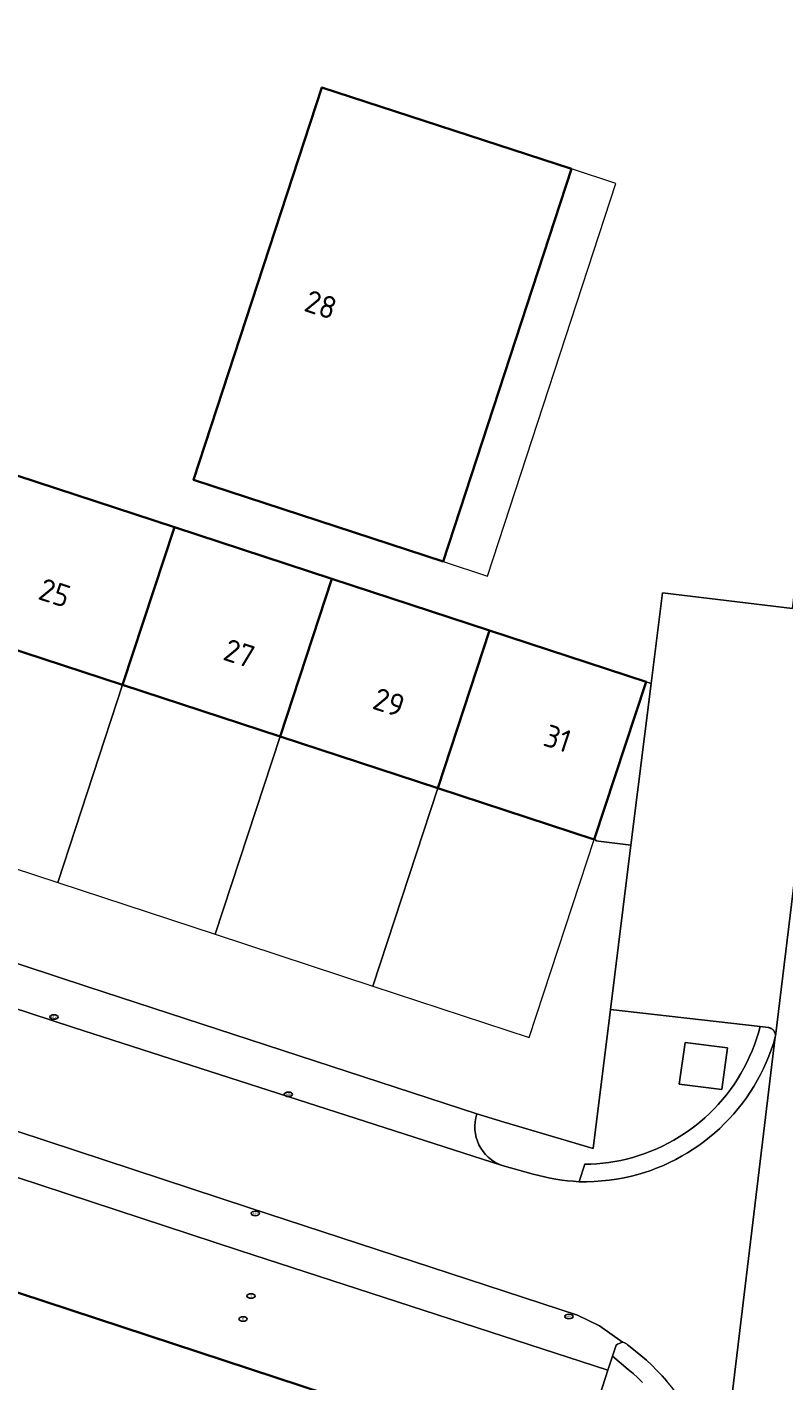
# Model space of a CAD drawing. Header units: metres. Extents: x 149984 to 156489, y 469398 to 478068.
# Tile 791 of 854: x 154912 to 154958, y 473585 to 473667. Entities that reach past the tile are written whole.
import ezdxf
from ezdxf.enums import TextEntityAlignment as Align

# ---------------------------------------------------------------- set-up
doc = ezdxf.new("R2010")
doc.units = ezdxf.units.M
doc.header["$LTSCALE"] = 0.75
for name, color, linetype, lineweight in [('B-WE-IE-MEUBILAIR-S', 252, 'Continuous', 25), ('B-WE-OG-BEBOUWING-GV', 6, 'Continuous', 35), ('B-WE-OG-BEBOUWING-T18', 1, 'Continuous', 18), ('B-WE-OG-BEBOUWING_LUIFEL-GV', 6, 'Continuous', 18), ('B-WE-OG-TERREIN_BEGROEID-GV', 252, 'Continuous', 18), ('B-WE-OG-TERREIN_ERF-GV', 252, 'Continuous', 18), ('B-WE-VH-OPENVERHARDING_BETONSTRAATSTEEN-GV', 252, 'Continuous', 18)]:
    doc.layers.add(name, color=color, linetype=linetype, lineweight=lineweight)
doc.styles.add('NLCS-ISO', font='NLCS-ISO.ttf')
doc.styles.add('NLCS-ISO-M750-T18', font='NLCS-ISO.ttf', dxfattribs={"height": 1.35})

# ---------------------------------------------------------------- blocks, each defined once
blk = doc.blocks.new('SIE-MEUBILAIR_PUT_KOLK-SO')
blk.add_ellipse((0, 0), major_axis=(1.25, 0), ratio=0.54)
at = {"style": 'NLCS-ISO'}
blk.add_text('klk', height=0.75, dxfattribs=at).set_placement((0.03, 0), align=Align.MIDDLE_CENTER)
blk = doc.blocks.new('SIE-MEUBILAIR_PUT_RIOOLPUT-SO')
blk.add_ellipse((0, 0), major_axis=(1.25, 0), ratio=0.54)
at = {"style": 'NLCS-ISO'}
blk.add_text('ri', height=0.75, dxfattribs=at).set_placement((-0.04, 0.07), align=Align.MIDDLE_CENTER)

msp = doc.modelspace()

# ---------------------------------------------------------------- linework, layer by layer
at = {"layer": 'B-WE-OG-BEBOUWING-GV', "flags": 128}
for points in [[(154937.297, 473634.588), (154945.027, 473658.227), (154930.002, 473663.14), (154922.272, 473639.501)], [(154917.997, 473627.154), (154921.121, 473636.659), (154911.629, 473639.774), (154908.515, 473630.298), (154908.416, 473630.293)], [(154930.603, 473633.548), (154921.121, 473636.659), (154917.997, 473627.154), (154927.481, 473624.046)], [(154940.096, 473630.433), (154930.603, 473633.548), (154927.481, 473624.046), (154936.974, 473620.936)], [(154946.401, 473617.847), (154949.521, 473627.34), (154940.096, 473630.433), (154936.974, 473620.936)], [(154862.526, 473570.289), (154855.886, 473550.099), (154854.507, 473545.905), (154851.374, 473536.378), (154851.674, 473536.279), (154871.419, 473529.787), (154871.802, 473529.661), (154874.274, 473528.848), (154874.431, 473528.796), (154874.438, 473528.794), (154874.575, 473528.749), (154878.847, 473527.344), (154881.89, 473536.597), (154882.032, 473536.55), (154882.247, 473536.479), (154925.296, 473522.323), (154925.879, 473524.097), (154944.196, 473579.862), (154900.965, 473594.079), (154890.162, 473561.255), (154885.454, 473562.785), (154862.722, 473570.227)]]:
    msp.add_lwpolyline(points, close=True, dxfattribs=at)
at = {"layer": 'B-WE-OG-BEBOUWING_LUIFEL-GV', "flags": 128}
for points in [[(154945.027, 473658.227), (154937.297, 473634.588), (154939.973, 473633.713), (154947.703, 473657.352)], [(154917.997, 473627.154), (154908.504, 473630.264), (154904.598, 473618.378), (154914.087, 473615.259)], [(154927.481, 473624.046), (154917.997, 473627.154), (154914.087, 473615.259), (154923.57, 473612.143)], [(154936.974, 473620.936), (154927.481, 473624.046), (154923.57, 473612.143), (154933.058, 473609.024)], [(154936.974, 473620.936), (154933.058, 473609.024), (154942.483, 473605.927), (154946.401, 473617.847)]]:
    msp.add_lwpolyline(points, close=True, dxfattribs=at)
at = {"layer": 'B-WE-OG-TERREIN_BEGROEID-GV', "flags": 128}
msp.add_lwpolyline([(154951.522, 473603.11), (154954.076, 473602.798), (154954.433, 473605.295), (154951.868, 473605.615)], close=True, dxfattribs=at)
msp.add_lwpolyline([(154949.302, 473585.157), (154949.026, 473585.424), (154948.741, 473585.682), (154948.447, 473585.929), (154947.499, 473586.735), (154947.212, 473585.891), (154944.222, 473576.565)], dxfattribs=at)
at = {"layer": 'B-WE-OG-TERREIN_ERF-GV', "flags": 128}
for points in [[(154909.355, 473698.749), (154896.698, 473659.203), (154906.332, 473656.068), (154903.749, 473648.195), (154902.02, 473642.927), (154911.629, 473639.774), (154921.121, 473636.659), (154930.603, 473633.548), (154940.096, 473630.433), (154949.521, 473627.34), (154949.827, 473627.236), (154950.511, 473632.709), (154958.336, 473631.758), (154959.11, 473638.123), (154960.543, 473650.337), (154961.708, 473660.251), (154959.106, 473660.577), (154960.564, 473672.6)], [(154882.837, 473619.866), (154915.905, 473608.98), (154939.337, 473601.329), (154940.98, 473600.836), (154946.326, 473599.232), (154947.373, 473607.609), (154948.612, 473617.516), (154946.5, 473617.768), (154946.51, 473617.799), (154946.401, 473617.847), (154936.974, 473620.936), (154927.481, 473624.046), (154917.997, 473627.154), (154908.416, 473630.293)], [(154944.222, 473576.565), (154947.212, 473585.891), (154925.04, 473593.099), (154896.686, 473602.422)], [(154900.965, 473594.079), (154944.196, 473579.862), (154925.879, 473524.097), (154925.296, 473522.323), (154882.247, 473536.479), (154882.032, 473536.55), (154881.89, 473536.597), (154878.847, 473527.344), (154874.575, 473528.749), (154872.656, 473522.649), (154877.476, 473521.052), (154877.524, 473521.171), (154921.342, 473506.838), (154921.721, 473507.938), (154922.341, 473507.784), (154922.408, 473507.981), (154922.616, 473508.219), (154922.965, 473508.248), (154930.911, 473505.671), (154932.385, 473510.247), (154936.967, 473508.744), (154941.769, 473523.475), (154942.202, 473524.673)]]:
    msp.add_lwpolyline(points, dxfattribs=at)
msp.add_lwpolyline([(154937.297, 473634.588), (154922.272, 473639.501), (154930.002, 473663.14), (154945.027, 473658.227)], close=True, dxfattribs=at)
at = {"layer": 'B-WE-VH-OPENVERHARDING_BETONSTRAATSTEEN-GV', "flags": 128}
for points in [[(154965.405, 473672.515), (154963.818, 473659.563), (154962.779, 473650.854), (154961.072, 473636.968), (154960.466, 473631.895), (154959.525, 473624.181), (154957.311, 473606.015), (154957.304, 473605.958), (154953.818, 473577.099)], [(154942.724, 473597.699), (154940.854, 473598.217), (154915.031, 473606.519), (154881.972, 473617.373), (154828.809, 473634.895), (154766.631, 473655.215)], [(154766.631, 473655.215), (154828.809, 473634.895), (154881.972, 473617.373), (154915.031, 473606.519), (154940.854, 473598.217)], [(154948.101, 473587.575), (154946.719, 473588.558), (154945.385, 473589.199), (154925.638, 473595.67), (154897.643, 473604.887), (154872.103, 473613.259), (154827.576, 473627.884), (154790.879, 473639.915)], [(154790.879, 473639.915), (154827.576, 473627.884), (154872.103, 473613.259), (154897.643, 473604.887), (154925.638, 473595.67), (154945.385, 473589.199), (154946.719, 473588.558), (154948.101, 473587.575)], [(154939.337, 473601.329), (154915.905, 473608.98), (154882.837, 473619.866), (154863.29, 473626.246), (154863.459, 473626.769), (154841.564, 473634.013)], [(154958.336, 473631.758), (154950.511, 473632.709), (154949.827, 473627.236), (154948.612, 473617.516), (154947.373, 473607.609), (154956.389, 473606.582), (154956.868, 473606.527), (154956.885, 473606.525), (154956.902, 473606.522), (154956.918, 473606.519), (154956.935, 473606.515), (154956.951, 473606.511), (154956.967, 473606.506), (154956.983, 473606.501), (154956.999, 473606.495), (154957.015, 473606.488), (154957.03, 473606.481), (154957.045, 473606.474), (154957.06, 473606.466), (154957.075, 473606.457), (154957.089, 473606.448), (154957.103, 473606.438), (154957.117, 473606.428), (154957.12, 473606.425), (154957.13, 473606.418), (154957.139, 473606.41), (154957.143, 473606.407), (154957.155, 473606.395), (154957.168, 473606.384), (154957.179, 473606.371), (154957.191, 473606.359), (154957.201, 473606.346), (154957.212, 473606.332), (154957.222, 473606.319), (154957.231, 473606.305), (154957.24, 473606.29), (154957.249, 473606.276), (154957.257, 473606.261), (154957.264, 473606.246), (154957.271, 473606.23), (154957.278, 473606.214), (154957.283, 473606.199), (154957.289, 473606.182), (154957.294, 473606.166), (154957.298, 473606.15), (154957.301, 473606.133), (154957.305, 473606.117), (154957.307, 473606.1), (154957.309, 473606.083), (154957.31, 473606.066), (154957.311, 473606.049), (154957.311, 473606.032), (154957.311, 473606.015), (154959.525, 473624.181)], [(154880.325, 473607.883), (154896.686, 473602.422), (154925.04, 473593.099), (154947.212, 473585.891), (154947.499, 473586.735), (154947.721, 473587.389)], [(154945.489, 473597.241), (154945.49, 473597.245), (154945.825, 473598.29), (154946.189, 473598.298), (154946.552, 473598.318), (154946.914, 473598.35), (154947.276, 473598.394), (154947.635, 473598.451), (154947.992, 473598.519), (154948.347, 473598.6), (154948.718, 473598.698), (154949.086, 473598.809), (154949.449, 473598.933), (154949.808, 473599.07), (154950.162, 473599.218), (154950.51, 473599.38), (154950.853, 473599.553), (154951.189, 473599.738), (154951.519, 473599.934), (154951.842, 473600.142), (154952.157, 473600.361), (154952.464, 473600.591), (154952.763, 473600.832), (154953.054, 473601.082), (154953.336, 473601.343), (154953.608, 473601.614), (154953.871, 473601.893), (154954.124, 473602.182), (154954.367, 473602.48), (154954.599, 473602.785), (154954.821, 473603.099), (154955.031, 473603.42), (154955.23, 473603.748), (154955.418, 473604.083), (154955.593, 473604.424), (154955.757, 473604.772), (154955.909, 473605.124), (154956.048, 473605.482), (154956.174, 473605.845), (154956.288, 473606.211), (154956.389, 473606.582), (154947.373, 473607.609), (154946.326, 473599.232), (154940.98, 473600.836), (154939.337, 473601.329)], [(154953.818, 473577.099), (154957.304, 473605.958), (154957.187, 473605.568), (154957.057, 473605.181), (154956.914, 473604.799), (154956.758, 473604.423), (154956.589, 473604.052), (154956.408, 473603.687), (154956.214, 473603.328), (154956.009, 473602.976), (154955.791, 473602.631), (154955.562, 473602.294), (154955.321, 473601.965), (154955.069, 473601.645), (154954.807, 473601.333), (154954.534, 473601.03), (154954.251, 473600.737), (154953.958, 473600.453), (154953.656, 473600.18), (154953.344, 473599.917), (154953.024, 473599.665), (154952.695, 473599.424), (154952.358, 473599.194), (154952.014, 473598.976), (154951.662, 473598.77), (154951.304, 473598.576), (154950.939, 473598.394), (154950.568, 473598.225), (154950.191, 473598.068), (154949.81, 473597.925), (154949.424, 473597.794), (154949.033, 473597.677), (154948.639, 473597.573), (154948.195, 473597.478), (154947.749, 473597.399), (154947.3, 473597.336), (154946.848, 473597.289), (154946.396, 473597.257), (154945.943, 473597.241), (154945.557, 473597.241), (154945.489, 473597.241)], [(154940.854, 473598.217), (154942.724, 473597.699)], [(154947.721, 473587.389), (154947.499, 473586.735), (154948.447, 473585.929), (154948.741, 473585.682), (154949.026, 473585.424), (154949.302, 473585.157)], [(154948.402, 473587.422), (154948.465, 473587.371), (154949.203, 473586.777), (154949.539, 473586.488), (154949.864, 473586.189), (154950.179, 473585.878), (154950.483, 473585.556), (154950.775, 473585.224)], [(154953.6, 473579.299), (154953.511, 473579.732), (154953.408, 473580.162), (154953.289, 473580.589), (154953.155, 473581.011), (154953.007, 473581.428), (154952.845, 473581.839), (154952.668, 473582.245), (154952.478, 473582.645), (154952.274, 473583.037), (154952.056, 473583.423), (154951.825, 473583.8), (154951.581, 473584.169), (154951.325, 473584.53), (154951.056, 473584.882), (154950.775, 473585.224), (154950.483, 473585.556), (154950.179, 473585.878), (154949.864, 473586.189), (154949.539, 473586.488), (154949.203, 473586.777), (154948.465, 473587.371), (154948.402, 473587.422)]]:
    msp.add_lwpolyline(points, dxfattribs=at)
for points in [[(154949.521, 473627.34), (154946.401, 473617.847), (154946.51, 473617.799), (154946.5, 473617.768), (154948.612, 473617.516), (154949.827, 473627.236)], [(154956.389, 473606.582), (154956.288, 473606.211), (154956.174, 473605.845), (154956.048, 473605.482), (154955.909, 473605.124), (154955.757, 473604.772), (154955.593, 473604.424), (154955.418, 473604.083), (154955.23, 473603.748), (154955.031, 473603.42), (154954.821, 473603.099), (154954.599, 473602.785), (154954.367, 473602.48), (154954.124, 473602.182), (154953.871, 473601.893), (154953.608, 473601.614), (154953.336, 473601.343), (154953.054, 473601.082), (154952.763, 473600.832), (154952.464, 473600.591), (154952.157, 473600.361), (154951.842, 473600.142), (154951.519, 473599.934), (154951.189, 473599.738), (154950.853, 473599.553), (154950.51, 473599.38), (154950.162, 473599.218), (154949.808, 473599.07), (154949.449, 473598.933), (154949.086, 473598.809), (154948.718, 473598.698), (154948.347, 473598.6), (154947.992, 473598.519), (154947.635, 473598.451), (154947.276, 473598.394), (154946.914, 473598.35), (154946.552, 473598.318), (154946.189, 473598.298), (154945.825, 473598.29), (154945.49, 473597.245), (154945.489, 473597.241), (154945.557, 473597.241), (154945.943, 473597.241), (154946.396, 473597.257), (154946.848, 473597.289), (154947.3, 473597.336), (154947.749, 473597.399), (154948.195, 473597.478), (154948.639, 473597.573), (154949.033, 473597.677), (154949.424, 473597.794), (154949.81, 473597.925), (154950.191, 473598.068), (154950.568, 473598.225), (154950.939, 473598.394), (154951.304, 473598.576), (154951.662, 473598.77), (154952.014, 473598.976), (154952.358, 473599.194), (154952.695, 473599.424), (154953.024, 473599.665), (154953.344, 473599.917), (154953.656, 473600.18), (154953.958, 473600.453), (154954.251, 473600.737), (154954.534, 473601.03), (154954.807, 473601.333), (154955.069, 473601.645), (154955.321, 473601.965), (154955.562, 473602.294), (154955.791, 473602.631), (154956.009, 473602.976), (154956.214, 473603.328), (154956.408, 473603.687), (154956.589, 473604.052), (154956.758, 473604.423), (154956.914, 473604.799), (154957.057, 473605.181), (154957.187, 473605.568), (154957.304, 473605.958), (154957.311, 473606.015), (154957.311, 473606.032), (154957.311, 473606.049), (154957.31, 473606.066), (154957.309, 473606.083), (154957.307, 473606.1), (154957.305, 473606.117), (154957.301, 473606.133), (154957.298, 473606.15), (154957.294, 473606.166), (154957.289, 473606.182), (154957.283, 473606.199), (154957.278, 473606.214), (154957.271, 473606.23), (154957.264, 473606.246), (154957.257, 473606.261), (154957.249, 473606.276), (154957.24, 473606.29), (154957.231, 473606.305), (154957.222, 473606.319), (154957.212, 473606.332), (154957.201, 473606.346), (154957.191, 473606.359), (154957.179, 473606.371), (154957.168, 473606.384), (154957.155, 473606.395), (154957.143, 473606.407), (154957.139, 473606.41), (154957.13, 473606.418), (154957.12, 473606.425), (154957.117, 473606.428), (154957.103, 473606.438), (154957.089, 473606.448), (154957.075, 473606.457), (154957.06, 473606.466), (154957.045, 473606.474), (154957.03, 473606.481), (154957.015, 473606.488), (154956.999, 473606.495), (154956.983, 473606.501), (154956.967, 473606.506), (154956.951, 473606.511), (154956.935, 473606.515), (154956.918, 473606.519), (154956.902, 473606.522), (154956.885, 473606.525), (154956.868, 473606.527)], [(154951.522, 473603.11), (154951.868, 473605.615), (154954.433, 473605.295), (154954.076, 473602.798)]]:
    msp.add_lwpolyline(points, close=True, dxfattribs=at)
at = {"layer": 'B-WE-VH-OPENVERHARDING_BETONSTRAATSTEEN-GV'}
for points in [[(154939.337, 473601.329, 0.409765), (154940.854, 473598.217)], [(154940.854, 473598.217, -0.409765), (154939.337, 473601.329)], [(154945.489, 473597.241, -0.054963), (154942.724, 473597.699)], [(154942.724, 473597.699, 0.054963), (154945.489, 473597.241)], [(154947.721, 473587.389, -0.116271), (154948.101, 473587.575)], [(154948.101, 473587.575, 0.116271), (154947.721, 473587.389)], [(154948.101, 473587.575, -0.136699), (154948.402, 473587.422)], [(154948.402, 473587.422, 0.136699), (154948.101, 473587.575)]]:
    msp.add_lwpolyline(points, format="xyb", dxfattribs=at)

# ---------------------------------------------------------------- block references
at = {"layer": 'B-WE-IE-MEUBILAIR-S', "xscale": 0.2, "yscale": 0.2, "zscale": 0.2}
for name, p in [('SIE-MEUBILAIR_PUT_KOLK-SO', (154913.859, 473607.161)), ('SIE-MEUBILAIR_PUT_KOLK-SO', (154927.98, 473602.502)), ('SIE-MEUBILAIR_PUT_KOLK-SO', (154925.983, 473595.329)), ('SIE-MEUBILAIR_PUT_RIOOLPUT-SO', (154925.728, 473590.36)), ('SIE-MEUBILAIR_PUT_RIOOLPUT-SO', (154925.255, 473588.972)), ('SIE-MEUBILAIR_PUT_KOLK-SO', (154944.871, 473589.123))]:
    msp.add_blockref(name, p, dxfattribs=at)

# ---------------------------------------------------------------- texts
at = {"layer": 'B-WE-OG-BEBOUWING-T18', "style": 'NLCS-ISO-M750-T18'}
for s, p in [('28', (154929.932, 473650.057)), ('25', (154913.903, 473632.704)), ('27', (154925.02, 473629.062)), ('29', (154934.035, 473626.108)), ('31', (154944.192, 473623.937))]:
    msp.add_text(s, height=1.35, rotation=341.9, dxfattribs=at).set_placement(p, align=Align.MIDDLE)

doc.saveas('drawing.dxf')
